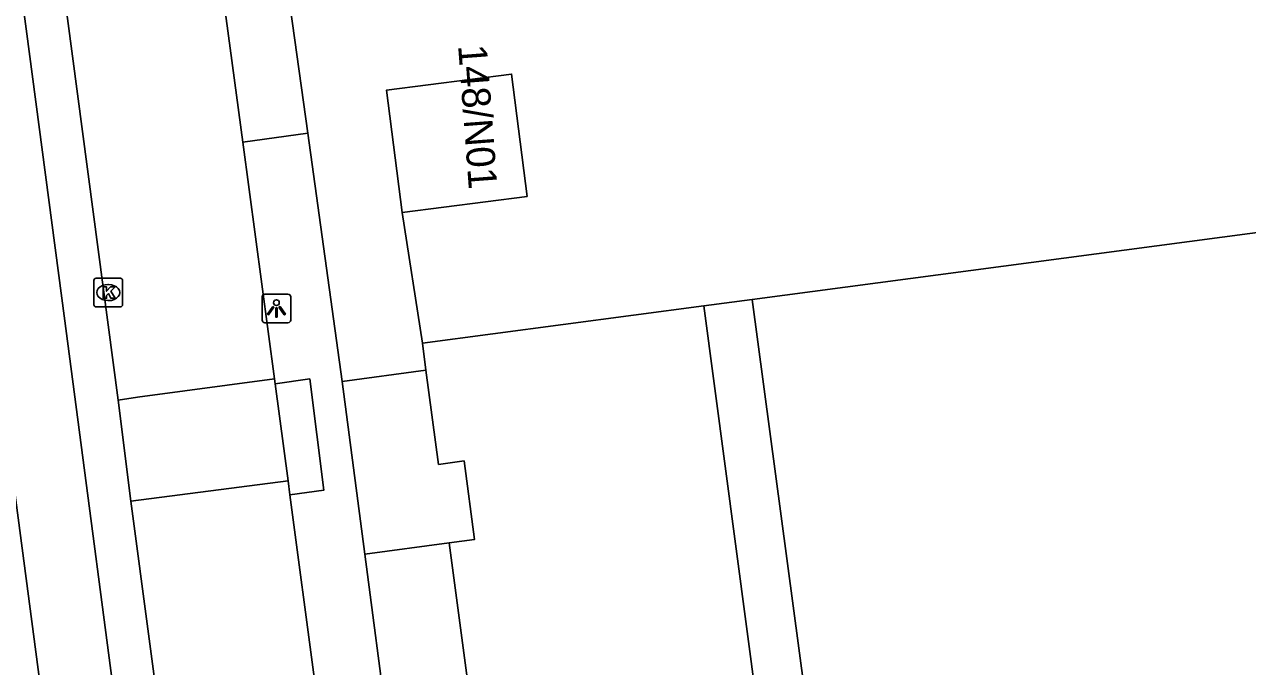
# Model space of a CAD drawing. Extents: x 160557 to 161245, y 385330 to 386505.
# Drawn here: x 161139.11 to 161181.81, y 385523.7 to 385546.12 of the extents above; entities that cross this region are included whole.
import ezdxf

# ---------------------------------------------------------------- set-up
doc = ezdxf.new("R2010")
doc.units = 0
for name, color, linetype in [('IMGEO_Groenvoorziening', 7, 'Continuous'), ('IMGEO_Hek', 7, 'Continuous'), ('IMGEO_Kolk', 7, 'Continuous'), ('IMGEO_Lichtpunt', 7, 'Continuous'), ('IMGEO_Pand', 7, 'Continuous'), ('IMGEO_Pand_nummerreeks', 7, 'Continuous'), ('IMGEO_Rijbaan_lokaal_gesloten', 7, 'Continuous'), ('IMGEO_Rijbaan_lokaal_open', 7, 'Continuous'), ('IMGEO_Voetpad_open', 7, 'Continuous')]:
    doc.layers.add(name, color=color, linetype=linetype)

msp = doc.modelspace()

# ---------------------------------------------------------------- linework, layer by layer
at = {"layer": 'IMGEO_Groenvoorziening'}
for points in [[(161164.523, 385536.518), (161183.034, 385538.967)], [(161164.523, 385536.518), (161162.835, 385536.295)], [(161197.395, 385429.557), (161179.066, 385427.551), (161169.403, 385500), (161164.523, 385536.518)]]:
    msp.add_lwpolyline(points, dxfattribs=at)
at = {"layer": 'IMGEO_Hek'}
msp.add_lwpolyline([(161153.004, 385534.995), (161152.296, 385539.551)], dxfattribs=at)
at = {"layer": 'IMGEO_Kolk'}
for p, q in [((161141.539, 385536.329), (161141.539, 385537.181)), ((161141.614, 385537.255), (161142.466, 385537.255)), ((161142.54, 385537.181), (161142.54, 385536.329)), ((161142.027, 385537.035), (161142.052, 385537.035)), ((161142.05, 385536.475), (161142.025, 385536.475)), ((161142.466, 385536.255), (161141.614, 385536.255))]:
    msp.add_line(p, q, dxfattribs=at)
for points in [[(161141.539, 385536.329), (161141.539, 385537.181)], [(161141.614, 385537.255), (161142.466, 385537.255)], [(161142.54, 385537.181), (161142.54, 385536.329)], [(161141.86, 385536.955), (161141.983, 385536.955), (161141.983, 385536.804), (161142.113, 385536.955), (161142.277, 385536.955), (161142.131, 385536.804), (161142.284, 385536.555), (161142.132, 385536.555), (161142.047, 385536.719), (161141.983, 385536.652), (161141.983, 385536.555), (161141.86, 385536.555), (161141.86, 385536.955)], [(161142.466, 385536.255), (161141.614, 385536.255)]]:
    msp.add_lwpolyline(points, dxfattribs=at)
for centre, start, end in [((161141.616, 385537.179), 91.552, 178.448), ((161141.616, 385537.179), 91.552, 178.448), ((161142.464, 385537.179), 1.552, 88.448), ((161142.464, 385537.179), 1.552, 88.448), ((161141.616, 385536.331), 181.552, 268.448), ((161141.616, 385536.331), 181.552, 268.448), ((161142.464, 385536.331), 271.552, 358.448), ((161142.464, 385536.331), 271.552, 358.448)]:
    msp.add_arc(centre, 0.0765, start, end, dxfattribs=at)
for centre, major_axis, ratio, start_param, end_param in [((161142.026, 385536.755), (-0.387, 0.002), 0.722429, 4.712389, 7.853982), ((161142.051, 385536.755), (-0.39, 0.002), 0.717154, 1.570796, 4.712389)]:
    msp.add_ellipse(centre, major_axis=major_axis, ratio=ratio, start_param=start_param, end_param=end_param, dxfattribs=at)
at = {"layer": 'IMGEO_Lichtpunt'}
for p, q in [((161148.313, 385536.7), (161147.505, 385536.7)), ((161148.313, 385536.7), (161147.505, 385536.7)), ((161147.411, 385536.605), (161147.411, 385535.798)), ((161147.411, 385536.605), (161147.411, 385535.798)), ((161148.407, 385535.798), (161148.407, 385536.605)), ((161148.407, 385535.798), (161148.407, 385536.605)), ((161147.505, 385535.704), (161148.313, 385535.704)), ((161147.505, 385535.704), (161148.313, 385535.704))]:
    msp.add_line(p, q, dxfattribs=at)
for points in [[(161147.785, 385536.269), (161147.824, 385536.241), (161147.636, 385535.979), (161147.598, 385536.006), (161147.785, 385536.269)], [(161147.997, 385536.241), (161148.035, 385536.268), (161148.222, 385536.006), (161148.183, 385535.978), (161147.997, 385536.241)], [(161147.887, 385536.221), (161147.934, 385536.221), (161147.934, 385535.899), (161147.887, 385535.899), (161147.887, 385536.221)]]:
    msp.add_lwpolyline(points, dxfattribs=at)
msp.add_circle((161147.91, 385536.403), 0.0994, dxfattribs=at)
for centre, start, end in [((161147.505, 385536.605), 90, 180), ((161147.505, 385536.605), 90, 180), ((161148.313, 385536.605), 0, 90), ((161148.313, 385536.605), 0, 90), ((161147.505, 385535.798), 180, 270), ((161147.505, 385535.798), 180, 270), ((161148.313, 385535.798), 270, 0), ((161148.313, 385535.798), 270, 360)]:
    msp.add_arc(centre, 0.0946, start, end, dxfattribs=at)
at = {"layer": 'IMGEO_Pand'}
for points in [[(161156.665, 385540.112), (161152.296, 385539.551), (161151.748, 385543.819), (161156.117, 385544.381), (161156.665, 385540.112)], [(161153.13, 385534.05), (161153.004, 385534.995), (161162.835, 385536.295)], [(161162.835, 385536.295), (161167.665, 385500), (161177.445, 385426.506), (161167.682, 385425.203), (161167.557, 385426.143)], [(161153.13, 385534.05), (161153.57, 385530.759), (161154.461, 385530.878), (161154.826, 385528.137), (161153.935, 385528.018)], [(161153.935, 385528.018), (161154.751, 385521.904)]]:
    msp.add_lwpolyline(points, dxfattribs=at)
at = {"layer": 'IMGEO_Rijbaan_lokaal_gesloten'}
for points in [[(161128.787, 385624.365), (161140.522, 385535.764), (161147.193, 385485.072)], [(161144.696, 385484.751), (161142.364, 385502.586), (161138.335, 385533.123), (161129.001, 385603.744), (161126.296, 385624.071)], [(161140.264, 385548.967), (161142.385, 385533)], [(161142.385, 385533), (161142.829, 385529.473)], [(161142.829, 385529.473), (161144.084, 385520.03)]]:
    msp.add_lwpolyline(points, dxfattribs=at)
at = {"layer": 'IMGEO_Rijbaan_lokaal_open'}
for points in [[(161142.385, 385533), (161143.065, 385533.102), (161147.84, 385533.746)], [(161147.84, 385533.746), (161147.863, 385533.574)], [(161148.314, 385530.181), (161147.863, 385533.574)], [(161142.829, 385529.473), (161148.314, 385530.181)]]:
    msp.add_lwpolyline(points, dxfattribs=at)
at = {"layer": 'IMGEO_Voetpad_open'}
for points in [[(161145.858, 385548.586), (161146.737, 385542.006)], [(161149.677, 385546.839), (161148.406, 385546.654), (161148.471, 385546.15), (161149.002, 385542.324)], [(161146.737, 385542.006), (161149.002, 385542.324)], [(161149.002, 385542.324), (161150.204, 385533.654)], [(161147.84, 385533.746), (161146.737, 385542.006)], [(161147.863, 385533.574), (161149.074, 385533.74), (161149.568, 385529.861), (161148.378, 385529.698)], [(161150.204, 385533.654), (161153.13, 385534.05)], [(161150.997, 385527.621), (161150.204, 385533.654)], [(161148.314, 385530.181), (161148.378, 385529.698)], [(161148.378, 385529.698), (161149.246, 385523.154), (161149.476, 385521.826)], [(161150.997, 385527.621), (161153.935, 385528.018)], [(161151.795, 385521.505), (161150.997, 385527.621)]]:
    msp.add_lwpolyline(points, dxfattribs=at)

# ---------------------------------------------------------------- texts
at = {"layer": 'IMGEO_Pand_nummerreeks'}
msp.add_text('148/N01', height=1, rotation=274.2892, dxfattribs=at).set_placement((161154.251, 385545.381))

doc.saveas('drawing.dxf')
